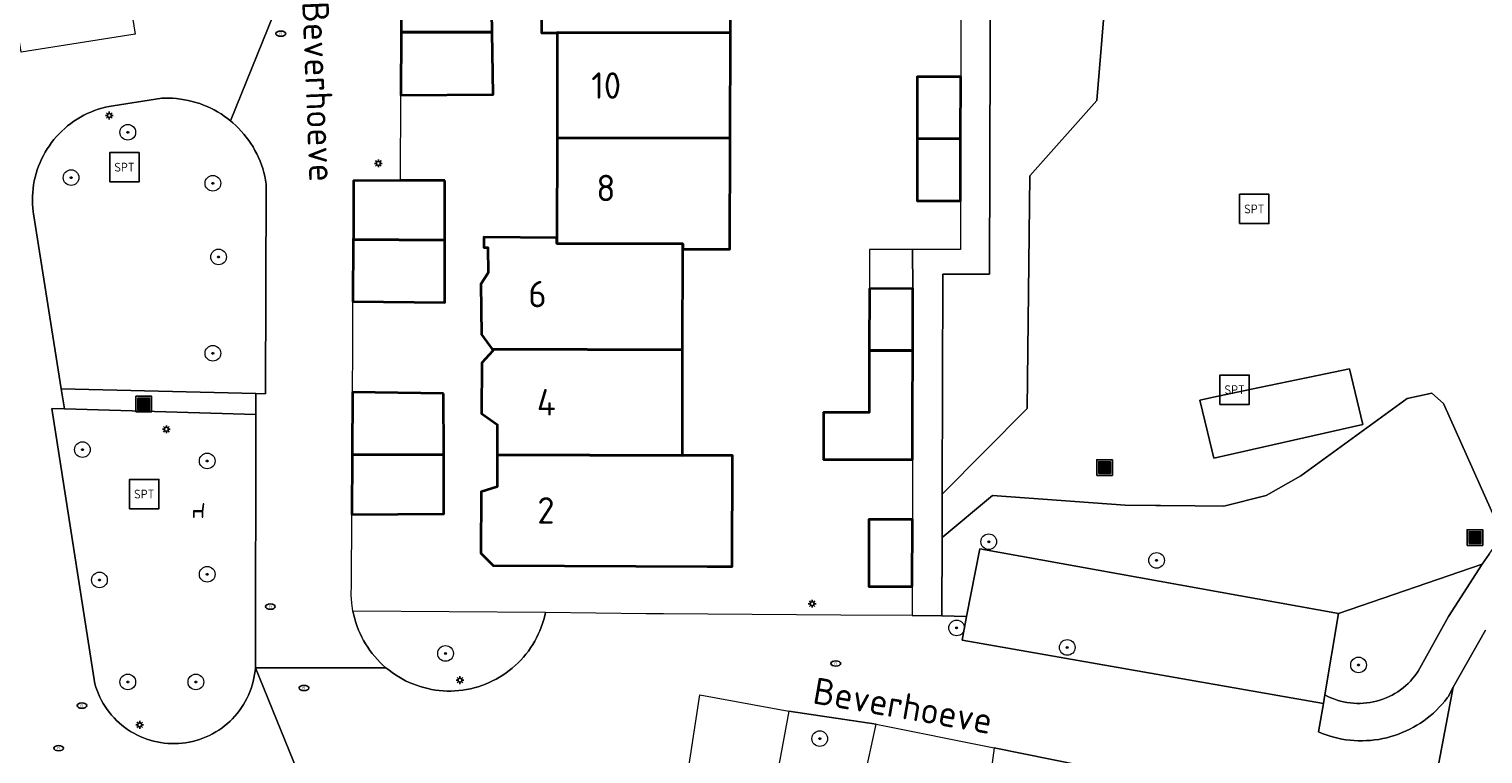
# Model space of a CAD drawing. Header units: metres. Extents: x 152610 to 160096, y 456114 to 462495.
# Tile 478 of 656: x 157959 to 158033, y 460331 to 460368. Entities that reach past the tile are written whole.
import ezdxf
from ezdxf.enums import TextEntityAlignment as Align

# ---------------------------------------------------------------- set-up
doc = ezdxf.new("R2010")
doc.units = ezdxf.units.M
doc.header["$LTSCALE"] = 0.5
doc.layers.get('0').update_dxf_attribs({"linetype": 'CONTINUOUS'})
for name, color, linetype, lineweight in [('B-PV-GR-BEPLANTING_CULTUUR_BODEMBEDEKKER-GV', 251, 'CONTINUOUS', 18), ('B-PV-GR-BEPLANTING_CULTUUR_BOSPLANTSOEN-GV', 251, 'CONTINUOUS', 18), ('B-PV-GR-BEPLANTING_CULTUUR_HEESTERS-GV', 251, 'CONTINUOUS', 18), ('B-PV-GR-BEPLANTING_CULTUUR_VASTE PLANTENVAK-GV', 251, 'CONTINUOUS', 18), ('B-PV-GR-BOOM-S', 251, 'CONTINUOUS', 25), ('B-PV-IE-MEUBILAIR-S', 251, 'CONTINUOUS', 25), ('B-PV-IE-MEUBILAIR_WEGMEUBILAIR-S', 251, 'CONTINUOUS', 25), ('B-PV-IE-MEUBILAIR_WEGMEUBILAIR_AFVALBAK-S', 251, 'CONTINUOUS', 25), ('B-PV-OG-BEBOUWING-GV', 6, 'CONTINUOUS', 35), ('B-PV-OG-BEBOUWING-T18', 1, 'CONTINUOUS', 18), ('B-PV-OG-BEBOUWING_OVERBOUWING-GV', 251, 'CONTINUOUS', 18), ('B-PV-OG-TERREIN_BEGROEID-GV', 251, 'CONTINUOUS', 18), ('B-PV-OG-TOPOGRAFIE-T18', 1, 'CONTINUOUS', 18), ('B-PV-VH-OPENVERHARDING_BETONSTRAATSTEEN-GV', 251, 'CONTINUOUS', 18), ('B-PV-VH-OPENVERHARDING_TEGEL-GV', 251, 'CONTINUOUS', 18)]:
    doc.layers.add(name, color=color, linetype=linetype, lineweight=lineweight)
doc.styles.add('NLCS-ISO', font='NLCS-ISO.ttf')
doc.styles.add('NLCS-ISO-M750-T18', font='NLCS-ISO.ttf', dxfattribs={"height": 1.35})

# ---------------------------------------------------------------- blocks, each defined once
blk = doc.blocks.new('SIE-WEG_AFVALBAK-SO')
h = blk.add_hatch(color=256)
h.dxf.hatch_style = 1
h.paths.add_polyline_path([(-1.5, -1.5), (1.5, -1.5), (1.5, 1.5), (-1.5, 1.5)])
for points in [[(-2, -2), (2, -2), (2, 2), (-2, 2)], [(-1.5, -1.5), (1.5, -1.5), (1.5, 1.5), (-1.5, 1.5)]]:
    blk.add_lwpolyline(points, close=True)
blk = doc.blocks.new('SIE-MEUBILAIR_PAAL_LICHTMAST-SO')
for points in [[(-0.62, 0), (-1, 0)], [(-0.71, 0.71), (-0.44, 0.44)], [(0, 1), (0, 0.62)], [(0.44, 0.44), (0.71, 0.71)], [(1, 0), (0.62, 0)], [(-0.71, -0.71), (-0.44, -0.44)], [(0, -0.62), (0, -1)], [(0.44, -0.44), (0.71, -0.71)]]:
    blk.add_lwpolyline(points)
blk.add_circle((0, 0), 0.5)
blk = doc.blocks.new('SIE-MEUBILAIR_PUT_RIOOLPUT-SO')
blk.add_ellipse((0, 0), major_axis=(1.25, 0), ratio=0.54)
at = {"style": 'NLCS-ISO'}
blk.add_text('ri', height=0.75, dxfattribs=at).set_placement((-0.04, 0.07), align=Align.MIDDLE_CENTER)
blk = doc.blocks.new('SIE-WEG_SPEELTOESTEL-SO')
at = {"flags": 128}
blk.add_lwpolyline([(-3.75, -3.75), (3.75, -3.75), (3.75, 3.75), (-3.75, 3.75)], close=True, dxfattribs=at)
at = {"style": 'NLCS-ISO'}
blk.add_text('SPT', height=2.25, dxfattribs=at).set_placement((0, 0), align=Align.MIDDLE_CENTER)
blk = doc.blocks.new('SIE-WEG_ZITBANK-SO')
at = {"color": 0, "linetype": 'ByBlock', "lineweight": 18}
blk.add_lwpolyline([(-0.91, -1.63), (-0.91, -0.2), (1.09, -0.2), (1.09, -1.63), (1.29, -1.63), (1.29, -0.21), (1.54, 1.78), (1.33, 1.78), (1.11, 0), (-1.11, 0), (-1.11, -1.63)], close=True, dxfattribs=at)
blk = doc.blocks.new('SGR-BOOM_GBKN-SO')
at = {"linetype": 'ByBlock', "lineweight": 18}
h = blk.add_hatch(color=0, dxfattribs=at)
h.dxf.hatch_style = 1
edge = h.paths.add_edge_path()
edge.add_arc((0, 0), 0.25, 0, 360)
at = {"color": 0, "linetype": 'ByBlock', "lineweight": 18}
for radius in [2, 0.25]:
    blk.add_circle((0, 0), radius, dxfattribs=at)
at = {"color": 0, "linetype": 'ByBlock', "lineweight": 18, "style": 'NLCS-ISO'}
blk.add_attdef('SOORT', (2.5, 0), '', height=1.5, dxfattribs=at)

msp = doc.modelspace()

# ---------------------------------------------------------------- linework, layer by layer
at = {"layer": 'B-PV-GR-BEPLANTING_CULTUUR_BODEMBEDEKKER-GV', "flags": 128}
for points in [[(157984.908, 460338.16), (157975.076, 460338.231), (157975.117, 460338.035), (157975.166, 460337.841), (157975.223, 460337.649), (157975.287, 460337.46), (157975.359, 460337.273), (157975.438, 460337.089), (157975.525, 460336.909), (157975.619, 460336.732), (157975.719, 460336.559), (157975.827, 460336.39), (157975.941, 460336.226), (157976.062, 460336.066), (157976.189, 460335.911), (157976.322, 460335.762), (157976.461, 460335.618), (157976.605, 460335.479), (157976.755, 460335.347), (157976.763, 460335.34), (157976.918, 460335.214), (157977.079, 460335.094), (157977.244, 460334.98), (157977.413, 460334.874), (157977.586, 460334.774), (157977.764, 460334.681), (157977.945, 460334.595), (157978.129, 460334.517), (157978.316, 460334.446), (157978.506, 460334.382), (157978.698, 460334.326), (157978.892, 460334.278), (157979.089, 460334.238), (157979.286, 460334.205), (157979.485, 460334.181), (157979.684, 460334.164), (157979.884, 460334.155), (157980.084, 460334.155), (157980.284, 460334.162), (157980.484, 460334.178), (157980.683, 460334.201), (157980.881, 460334.232), (157981.077, 460334.271), (157981.272, 460334.318), (157981.464, 460334.373), (157981.654, 460334.435), (157981.842, 460334.505), (157982.027, 460334.583), (157982.208, 460334.667), (157982.386, 460334.759), (157982.56, 460334.858), (157982.73, 460334.964), (157982.896, 460335.076), (157983.057, 460335.195), (157983.213, 460335.32), (157983.364, 460335.452), (157983.509, 460335.589), (157983.65, 460335.732), (157983.784, 460335.881), (157983.912, 460336.034), (157984.034, 460336.193), (157984.149, 460336.357), (157984.258, 460336.525), (157984.36, 460336.697), (157984.455, 460336.873), (157984.543, 460337.053), (157984.624, 460337.236), (157984.697, 460337.422), (157984.763, 460337.612), (157984.821, 460337.803), (157984.872, 460337.997)], [(158012.294, 460330.353), (158007.834, 460331.252), (158007.45, 460328.42), (158009.62, 460328.03), (158011.8, 460327.63)]]:
    msp.add_lwpolyline(points, close=True, dxfattribs=at)
at = {"layer": 'B-PV-GR-BEPLANTING_CULTUUR_BOSPLANTSOEN-GV', "flags": 128}
for points in [[(158005.174, 460344.216), (158009.509, 460348.595), (158009.641, 460360.495), (158013.075, 460364.343), (158013.831, 460373.621), (158013.938, 460374.261), (158014.824, 460379.57), (158015.247, 460382.108), (158007.68, 460384.37), (158007.59, 460355.46), (158005.2, 460355.46)], [(158030.772, 460348.852), (158030.188, 460349.374), (158028.925, 460349.114), (158023.484, 460345.163), (158021.721, 460344.154), (158019.55, 460343.599), (158018.1, 460343.613), (158016.326, 460343.63), (158016.08, 460343.633), (158014.513, 460343.648), (158007.736, 460344.147), (158005.169, 460342.004), (158005.16, 460338), (158006.42, 460337.97), (158007.09, 460341.43), (158025.42, 460338.11), (158032.75, 460340.643), (158033.105, 460341.155), (158033.466, 460341.664), (158033.642, 460341.868), (158033.816, 460342.073)]]:
    msp.add_lwpolyline(points, close=True, dxfattribs=at)
at = {"layer": 'B-PV-GR-BEPLANTING_CULTUUR_HEESTERS-GV', "flags": 128}
msp.add_lwpolyline([(158031.034, 460337.958), (158032.75, 460340.643), (158025.42, 460338.11), (158024.721, 460333.958), (158024.872, 460333.88), (158025.027, 460333.81), (158025.185, 460333.747), (158025.346, 460333.691), (158025.509, 460333.643), (158025.674, 460333.603), (158025.841, 460333.57), (158026.009, 460333.546), (158026.178, 460333.529), (158026.348, 460333.52), (158026.518, 460333.52), (158026.688, 460333.527), (158026.858, 460333.542), (158027.026, 460333.565), (158027.193, 460333.597), (158027.359, 460333.636), (158027.522, 460333.682), (158027.683, 460333.737), (158027.842, 460333.799), (158027.997, 460333.868), (158028.149, 460333.944), (158028.297, 460334.028), (158028.441, 460334.118), (158028.581, 460334.215), (158028.716, 460334.319), (158028.846, 460334.429), (158028.97, 460334.544), (158029.089, 460334.666), (158029.202, 460334.793), (158029.31, 460334.925), (158029.41, 460335.062), (158029.485, 460335.173)], close=True, dxfattribs=at)
at = {"layer": 'B-PV-GR-BEPLANTING_CULTUUR_VASTE PLANTENVAK-GV', "flags": 128}
msp.add_lwpolyline([(158001.797, 460332.453), (157997.338, 460333.132), (157996.829, 460330.361), (157999, 460329.97), (158000, 460329.786), (158001.17, 460329.57)], close=True, dxfattribs=at)
at = {"layer": 'B-PV-OG-BEBOUWING-GV', "flags": 128}
for points in [[(157994.38, 460373.209), (157985.525, 460373.225), (157985.525, 460373.161), (157984.688, 460373.159), (157983.989, 460372.538), (157983.993, 460369.998), (157984.695, 460369.379), (157984.699, 460367.799), (157985.513, 460367.802), (157985.513, 460367.826), (157994.36, 460367.81)], [(157982.13, 460371.004), (157977.537, 460371.026), (157977.53, 460367.84), (157982.181, 460367.832)], [(157982.181, 460367.832), (157977.53, 460367.84), (157977.521, 460364.612), (157982.232, 460364.642)], [(157994.36, 460367.81), (157985.513, 460367.826), (157985.513, 460367.802), (157985.501, 460362.426), (157994.341, 460362.41)], [(158006.115, 460362.389), (158006.12, 460365.55), (158003.9, 460365.55), (158003.895, 460362.393)], [(157994.341, 460362.41), (157985.501, 460362.426), (157985.489, 460357.329), (157985.489, 460357.03), (157991.919, 460357.01), (157991.918, 460356.75), (157994.32, 460356.739)], [(158006.115, 460362.389), (158003.895, 460362.393), (158003.89, 460359.22), (158006.11, 460359.22)], [(157979.767, 460360.248), (157977.51, 460360.26), (157975.11, 460360.24), (157975.095, 460357.374), (157975.094, 460357.233), (157979.767, 460357.208)], [(157979.767, 460357.208), (157975.094, 460357.233), (157975.077, 460354.061), (157979.767, 460354.023)], [(157985.489, 460357.329), (157981.759, 460357.348), (157981.763, 460356.828), (157981.973, 460356.829), (157981.984, 460355.539), (157981.606, 460354.956), (157981.635, 460352.376), (157982.194, 460351.627), (157991.915, 460351.596), (157991.918, 460356.75), (157991.919, 460357.01), (157985.489, 460357.03)], [(158003.67, 460351.559), (158003.68, 460354.74), (158001.46, 460354.72), (158001.45, 460351.566)], [(157991.915, 460351.596), (157982.194, 460351.627), (157982.214, 460351.601), (157982.215, 460351.541), (157981.651, 460350.936), (157981.641, 460348.344), (157982.449, 460347.781), (157982.443, 460346.226), (157991.912, 460346.196)], [(158003.67, 460351.559), (158001.45, 460351.566), (158001.44, 460348.39), (157999.117, 460348.39), (157999.117, 460345.995), (158003.656, 460345.995), (158003.66, 460345.995), (158003.66, 460348.39)], [(157979.702, 460349.36), (157975.052, 460349.431), (157975.035, 460346.25), (157979.709, 460346.235)], [(157979.709, 460346.235), (157975.035, 460346.25), (157975.019, 460343.179), (157979.716, 460343.21)], [(157991.912, 460346.196), (157982.443, 460346.226), (157982.436, 460344.601), (157981.625, 460344.344), (157981.613, 460341.204), (157982.24, 460340.571), (157993.16, 460340.528), (157994.438, 460340.523), (157994.46, 460346.188)], [(158003.64, 460339.49), (158003.65, 460342.92), (158001.43, 460342.92), (158001.42, 460339.49)]]:
    msp.add_lwpolyline(points, close=True, dxfattribs=at)
at = {"layer": 'B-PV-OG-BEBOUWING_OVERBOUWING-GV', "flags": 128}
msp.add_lwpolyline([(158003.653, 460356.732), (158001.466, 460356.733), (158001.46, 460354.72), (158003.68, 460354.74)], close=True, dxfattribs=at)
at = {"layer": 'B-PV-OG-TERREIN_BEGROEID-GV', "flags": 128}
msp.add_lwpolyline([(158013.831, 460373.621), (158013.075, 460364.343), (158009.641, 460360.495), (158009.509, 460348.595), (158005.174, 460344.216), (158005.169, 460342.004), (158007.736, 460344.147), (158014.513, 460343.648), (158016.08, 460343.633), (158016.326, 460343.63), (158018.1, 460343.613), (158019.55, 460343.599), (158021.721, 460344.154), (158023.484, 460345.163), (158028.925, 460349.114), (158030.188, 460349.374), (158030.772, 460348.852), (158033.816, 460342.073)], dxfattribs=at)
for points in [[(157965.862, 460364.455), (157965.66, 460364.462), (157965.458, 460364.462), (157965.31, 460364.456), (157962.821, 460364.076), (157962.627, 460364.041), (157962.434, 460363.999), (157962.243, 460363.949), (157962.054, 460363.891), (157961.868, 460363.826), (157961.684, 460363.753), (157961.504, 460363.672), (157961.327, 460363.585), (157961.154, 460363.49), (157960.984, 460363.388), (157960.819, 460363.28), (157960.659, 460363.165), (157960.503, 460363.043), (157960.353, 460362.916), (157960.207, 460362.782), (157960.067, 460362.643), (157959.933, 460362.498), (157959.805, 460362.348), (157959.683, 460362.192), (157959.568, 460362.032), (157959.459, 460361.868), (157959.357, 460361.699), (157959.261, 460361.526), (157959.173, 460361.349), (157959.092, 460361.169), (157959.019, 460360.986), (157958.953, 460360.8), (157958.894, 460360.611), (157958.843, 460360.42), (157958.8, 460360.228), (157958.765, 460360.033), (157958.738, 460359.838), (157958.718, 460359.641), (157958.707, 460359.444), (157958.704, 460359.247), (157958.708, 460359.049), (157958.721, 460358.852), (157958.741, 460358.656), (157958.756, 460358.549), (157960.171, 460349.61), (157970.11, 460349.363), (157970.6, 460349.35), (157970.642, 460360.07), (157970.609, 460360.27), (157970.569, 460360.468), (157970.52, 460360.665), (157970.464, 460360.859), (157970.4, 460361.052), (157970.329, 460361.241), (157970.25, 460361.428), (157970.164, 460361.611), (157970.071, 460361.791), (157969.97, 460361.967), (157969.863, 460362.139), (157969.749, 460362.306), (157969.629, 460362.469), (157969.502, 460362.627), (157969.369, 460362.78), (157969.23, 460362.927), (157969.086, 460363.069), (157968.936, 460363.205), (157968.827, 460363.297), (157968.668, 460363.422), (157968.505, 460363.541), (157968.337, 460363.654), (157968.164, 460363.76), (157967.988, 460363.859), (157967.808, 460363.951), (157967.624, 460364.035), (157967.437, 460364.112), (157967.247, 460364.182), (157967.055, 460364.245), (157966.86, 460364.299), (157966.663, 460364.346), (157966.465, 460364.385), (157966.265, 460364.416), (157966.064, 460364.44)], [(158026.663, 460347.785), (158019.044, 460346.053), (158018.722, 460347.41), (158018.338, 460349.028), (158019.025, 460349.172), (158020.886, 460349.56), (158024.339, 460350.28), (158025.972, 460350.621)], [(157970.11, 460349.363), (157960.171, 460349.61), (157960.334, 460348.58), (157970.108, 460348.29)], [(157960.334, 460348.58), (157959.69, 460348.6), (157961.893, 460334.521), (157961.946, 460334.346), (157962.007, 460334.174), (157962.075, 460334.004), (157962.151, 460333.837), (157962.234, 460333.674), (157962.323, 460333.515), (157962.42, 460333.36), (157962.524, 460333.209), (157962.634, 460333.063), (157962.75, 460332.921), (157962.872, 460332.785), (157963, 460332.655), (157963.134, 460332.53), (157963.273, 460332.411), (157963.417, 460332.298), (157963.566, 460332.192), (157963.719, 460332.093), (157963.877, 460332), (157964.038, 460331.914), (157964.204, 460331.835), (157964.372, 460331.764), (157964.543, 460331.7), (157964.717, 460331.643), (157964.894, 460331.594), (157965.072, 460331.553), (157965.252, 460331.52), (157965.433, 460331.495), (157965.615, 460331.477), (157965.798, 460331.468), (157965.981, 460331.467), (157966.163, 460331.473), (157966.346, 460331.488), (157966.527, 460331.51), (157966.708, 460331.541), (157966.886, 460331.579), (157967.063, 460331.626), (157967.238, 460331.679), (157967.411, 460331.741), (157967.58, 460331.81), (157967.746, 460331.886), (157967.909, 460331.969), (157968.068, 460332.06), (157968.223, 460332.157), (157968.373, 460332.261), (157968.519, 460332.371), (157968.66, 460332.488), (157968.796, 460332.611), (157968.926, 460332.74), (157969.05, 460332.874), (157969.168, 460333.013), (157969.28, 460333.158), (157969.386, 460333.307), (157969.485, 460333.461), (157969.578, 460333.619), (157969.663, 460333.78), (157969.741, 460333.946), (157969.812, 460334.115), (157969.875, 460334.286), (157969.931, 460334.46), (157969.979, 460334.637), (157970.019, 460334.815), (157970.052, 460334.995), (157970.077, 460335.176), (157970.092, 460335.34), (157970.108, 460348.29)]]:
    msp.add_lwpolyline(points, close=True, dxfattribs=at)
at = {"layer": 'B-PV-VH-OPENVERHARDING_BETONSTRAATSTEEN-GV', "flags": 128}
for points in [[(157963.3, 460371.81), (157963.95, 460367.74), (157958.13, 460366.81), (157957.48, 460370.88)], [(157971.541, 460370.053), (157968.827, 460363.297), (157968.936, 460363.205), (157969.086, 460363.069), (157969.23, 460362.927), (157969.369, 460362.78), (157969.502, 460362.627), (157969.629, 460362.469), (157969.749, 460362.306), (157969.863, 460362.139), (157969.97, 460361.967), (157970.071, 460361.791), (157970.164, 460361.611), (157970.25, 460361.428), (157970.329, 460361.241), (157970.4, 460361.052), (157970.464, 460360.859), (157970.52, 460360.665), (157970.569, 460360.468), (157970.609, 460360.27), (157970.642, 460360.07), (157970.6, 460349.35), (157970.11, 460349.363), (157970.108, 460348.29), (157970.092, 460335.34), (157976.763, 460335.34), (157976.755, 460335.347), (157976.605, 460335.479), (157976.461, 460335.618), (157976.322, 460335.762), (157976.189, 460335.911), (157976.062, 460336.066), (157975.941, 460336.226), (157975.827, 460336.39), (157975.719, 460336.559), (157975.619, 460336.732), (157975.525, 460336.909), (157975.438, 460337.089), (157975.359, 460337.273), (157975.287, 460337.46), (157975.223, 460337.649), (157975.166, 460337.841), (157975.117, 460338.035), (157975.076, 460338.231), (157975.015, 460338.654), (157974.989, 460339.08), (157975, 460339.59), (157975.019, 460343.179), (157975.035, 460346.25), (157975.052, 460349.431), (157975.064, 460351.65), (157975.077, 460354.061), (157975.094, 460357.233), (157975.095, 460357.374), (157975.11, 460360.24), (157977.51, 460360.26), (157977.521, 460364.612), (157977.53, 460367.84), (157977.537, 460371.026)], [(157973.758, 460326.329), (157970.092, 460335.34), (157970.077, 460335.176), (157970.052, 460334.995), (157970.019, 460334.815), (157969.979, 460334.637), (157969.931, 460334.46), (157969.875, 460334.286), (157969.812, 460334.115), (157969.741, 460333.946), (157969.663, 460333.78), (157969.578, 460333.619), (157969.485, 460333.461), (157969.386, 460333.307), (157969.28, 460333.158), (157969.168, 460333.013), (157969.05, 460332.874), (157968.926, 460332.74), (157968.796, 460332.611), (157968.66, 460332.488), (157968.519, 460332.371), (157968.373, 460332.261), (157968.223, 460332.157), (157968.068, 460332.06), (157967.909, 460331.969), (157967.746, 460331.886), (157967.58, 460331.81), (157967.411, 460331.741), (157967.238, 460331.679), (157967.063, 460331.626), (157966.886, 460331.579), (157966.708, 460331.541), (157966.527, 460331.51), (157966.346, 460331.488), (157966.163, 460331.473), (157965.981, 460331.467), (157965.798, 460331.468), (157965.615, 460331.477), (157965.433, 460331.495), (157965.252, 460331.52), (157965.072, 460331.553), (157964.894, 460331.594), (157964.717, 460331.643), (157964.543, 460331.7), (157964.372, 460331.764), (157964.204, 460331.835), (157964.038, 460331.914), (157963.877, 460332), (157963.719, 460332.093), (157963.566, 460332.192), (157963.417, 460332.298), (157963.273, 460332.411), (157963.134, 460332.53), (157963, 460332.655), (157962.872, 460332.785), (157962.75, 460332.921), (157962.634, 460333.063), (157962.524, 460333.209), (157962.42, 460333.36), (157962.323, 460333.515), (157962.234, 460333.674), (157962.151, 460333.837), (157962.075, 460334.004), (157962.007, 460334.174), (157961.946, 460334.346), (157961.893, 460334.521), (157959.69, 460348.6), (157960.334, 460348.58), (157960.171, 460349.61), (157958.756, 460358.549), (157958.741, 460358.656), (157958.721, 460358.852), (157958.708, 460359.049), (157958.704, 460359.247), (157958.707, 460359.444), (157958.718, 460359.641), (157958.738, 460359.838), (157958.765, 460360.033), (157958.8, 460360.228), (157958.843, 460360.42), (157958.894, 460360.611), (157958.953, 460360.8), (157959.019, 460360.986), (157959.092, 460361.169), (157959.173, 460361.349), (157959.261, 460361.526), (157959.357, 460361.699), (157959.459, 460361.868), (157959.568, 460362.032), (157959.683, 460362.192), (157959.805, 460362.348), (157959.933, 460362.498), (157960.067, 460362.643), (157960.207, 460362.782), (157960.353, 460362.916), (157960.503, 460363.043), (157960.659, 460363.165), (157960.819, 460363.28), (157960.984, 460363.388), (157961.154, 460363.49), (157961.327, 460363.585), (157961.504, 460363.672), (157961.684, 460363.753), (157961.868, 460363.826), (157962.054, 460363.891), (157962.243, 460363.949), (157962.434, 460363.999), (157962.627, 460364.041), (157962.821, 460364.076), (157965.31, 460364.456), (157965.458, 460364.462), (157965.66, 460364.462), (157965.862, 460364.455), (157966.064, 460364.44), (157966.265, 460364.416), (157966.465, 460364.385), (157966.663, 460364.346), (157966.86, 460364.299), (157967.055, 460364.245), (157967.247, 460364.182), (157967.437, 460364.112), (157967.624, 460364.035), (157967.808, 460363.951), (157967.988, 460363.859), (157968.164, 460363.76), (157968.337, 460363.654), (157968.505, 460363.541), (157968.668, 460363.422), (157968.827, 460363.297), (157971.541, 460370.053)], [(158028.81, 460321.29), (158031.27, 460334.35), (158031.011, 460333.862), (158030.967, 460333.803), (158030.838, 460333.638), (158030.703, 460333.478), (158030.562, 460333.323), (158030.415, 460333.174), (158030.262, 460333.03), (158030.104, 460332.893), (158029.94, 460332.761), (158029.772, 460332.636), (158029.6, 460332.517), (158029.422, 460332.405), (158029.241, 460332.3), (158029.056, 460332.202), (158028.867, 460332.111), (158028.675, 460332.028), (158028.48, 460331.951), (158028.282, 460331.882), (158028.082, 460331.821), (158027.879, 460331.768), (158027.674, 460331.722), (158027.468, 460331.684), (158027.261, 460331.654), (158027.052, 460331.632), (158026.843, 460331.618), (158026.634, 460331.612), (158026.424, 460331.614), (158026.215, 460331.624), (158026.006, 460331.641), (158025.798, 460331.667), (158025.591, 460331.701), (158025.386, 460331.742), (158025.182, 460331.792), (158024.981, 460331.849), (158024.782, 460331.914), (158024.585, 460331.986), (158024.391, 460332.066), (158024.645, 460333.521), (158006.185, 460336.752), (158006.42, 460337.97), (158005.16, 460338), (158003.632, 460338.009), (158000, 460338.037), (157990.94, 460338.1), (157990.05, 460338.1), (157984.908, 460338.16), (157984.872, 460337.997), (157984.821, 460337.803), (157984.763, 460337.612), (157984.697, 460337.422), (157984.624, 460337.236), (157984.543, 460337.053), (157984.455, 460336.873), (157984.36, 460336.697), (157984.258, 460336.525), (157984.149, 460336.357), (157984.034, 460336.193), (157983.912, 460336.034), (157983.784, 460335.881), (157983.65, 460335.732), (157983.509, 460335.589), (157983.364, 460335.452), (157983.213, 460335.32), (157983.057, 460335.195), (157982.896, 460335.076), (157982.73, 460334.964), (157982.56, 460334.858), (157982.386, 460334.759), (157982.208, 460334.667), (157982.027, 460334.583), (157981.842, 460334.505), (157981.654, 460334.435), (157981.464, 460334.373), (157981.272, 460334.318), (157981.077, 460334.271), (157980.881, 460334.232), (157980.683, 460334.201), (157980.484, 460334.178), (157980.284, 460334.162), (157980.084, 460334.155), (157979.884, 460334.155), (157979.684, 460334.164), (157979.485, 460334.181), (157979.286, 460334.205), (157979.089, 460334.238), (157978.892, 460334.278), (157978.698, 460334.326), (157978.506, 460334.382), (157978.316, 460334.446), (157978.129, 460334.517), (157977.945, 460334.595), (157977.764, 460334.681), (157977.586, 460334.774), (157977.413, 460334.874), (157977.244, 460334.98), (157977.079, 460335.094), (157976.918, 460335.214), (157976.763, 460335.34), (157970.092, 460335.34), (157973.758, 460326.329)], [(158032.93, 460337.27), (158031.27, 460334.35), (158028.81, 460321.29)], [(157991.62, 460326.28), (157992.8, 460333.96), (157997.338, 460333.132), (158001.797, 460332.453), (158007.834, 460331.252), (158012.294, 460330.353)]]:
    msp.add_lwpolyline(points, dxfattribs=at)
msp.add_lwpolyline([(158025.42, 460338.11), (158007.09, 460341.43), (158006.42, 460337.97), (158006.185, 460336.752), (158024.645, 460333.521), (158024.721, 460333.958)], close=True, dxfattribs=at)
at = {"layer": 'B-PV-VH-OPENVERHARDING_TEGEL-GV', "flags": 128}
for points in [[(158006.12, 460369.42), (158006.12, 460365.55), (158006.115, 460362.389), (158006.11, 460359.22), (158006.11, 460356.731), (158003.653, 460356.732), (158003.68, 460354.74), (158003.67, 460351.559), (158003.66, 460348.39), (158003.66, 460345.995), (158003.656, 460345.995), (158003.65, 460342.92), (158003.64, 460339.49), (158003.632, 460338.009), (158005.16, 460338), (158005.169, 460342.004), (158005.174, 460344.216), (158005.2, 460355.46), (158007.59, 460355.46), (158007.68, 460384.37)], [(158033.105, 460341.155), (158032.75, 460340.643), (158031.034, 460337.958), (158029.485, 460335.173), (158029.41, 460335.062), (158029.31, 460334.925), (158029.202, 460334.793), (158029.089, 460334.666), (158028.97, 460334.544), (158028.846, 460334.429), (158028.716, 460334.319), (158028.581, 460334.215), (158028.441, 460334.118), (158028.297, 460334.028), (158028.149, 460333.944), (158027.997, 460333.868), (158027.842, 460333.799), (158027.683, 460333.737), (158027.522, 460333.682), (158027.359, 460333.636), (158027.193, 460333.597), (158027.026, 460333.565), (158026.858, 460333.542), (158026.688, 460333.527), (158026.518, 460333.52), (158026.348, 460333.52), (158026.178, 460333.529), (158026.009, 460333.546), (158025.841, 460333.57), (158025.674, 460333.603), (158025.509, 460333.643), (158025.346, 460333.691), (158025.185, 460333.747), (158025.027, 460333.81), (158024.872, 460333.88), (158024.721, 460333.958), (158024.645, 460333.521), (158024.391, 460332.066), (158024.585, 460331.986), (158024.782, 460331.914), (158024.981, 460331.849), (158025.182, 460331.792), (158025.386, 460331.742), (158025.591, 460331.701), (158025.798, 460331.667), (158026.006, 460331.641), (158026.215, 460331.624), (158026.424, 460331.614), (158026.634, 460331.612), (158026.843, 460331.618), (158027.052, 460331.632), (158027.261, 460331.654), (158027.468, 460331.684), (158027.674, 460331.722), (158027.879, 460331.768), (158028.082, 460331.821), (158028.282, 460331.882), (158028.48, 460331.951), (158028.675, 460332.028), (158028.867, 460332.111), (158029.056, 460332.202), (158029.241, 460332.3), (158029.422, 460332.405), (158029.6, 460332.517), (158029.772, 460332.636), (158029.94, 460332.761), (158030.104, 460332.893), (158030.262, 460333.03), (158030.415, 460333.174), (158030.562, 460333.323), (158030.703, 460333.478), (158030.838, 460333.638), (158030.967, 460333.803), (158031.011, 460333.862), (158031.27, 460334.35), (158032.93, 460337.27)]]:
    msp.add_lwpolyline(points, dxfattribs=at)
msp.add_lwpolyline([(158026.663, 460347.785), (158025.972, 460350.621), (158024.339, 460350.28), (158020.886, 460349.56), (158019.025, 460349.172), (158018.338, 460349.028), (158018.722, 460347.41), (158019.044, 460346.053)], close=True, dxfattribs=at)

# ---------------------------------------------------------------- block references
at = {"layer": 'B-PV-GR-BOOM-S', "xscale": 0.2, "yscale": 0.2, "zscale": 0.2}
for p in [(157963.575, 460362.716), (157960.678, 460360.398), (157967.92, 460360.109), (157968.21, 460356.343), (157967.92, 460351.418), (157961.257, 460346.493), (157967.631, 460345.914), (158007.55, 460341.788), (158016.123, 460340.835), (157962.127, 460339.83), (157967.631, 460340.12), (158005.91, 460337.38), (157979.804, 460336.074), (158011.56, 460336.38), (158026.437, 460335.485), (157963.575, 460334.616), (157967.051, 460334.616), (157998.917, 460331.719)]:
    msp.add_blockref('SGR-BOOM_GBKN-SO', p, dxfattribs=at)
at = {"layer": 'B-PV-IE-MEUBILAIR-S', "xscale": 0.2, "yscale": 0.2, "zscale": 0.2}
for name, p in [('SIE-MEUBILAIR_PUT_RIOOLPUT-SO', (157971.39, 460367.76)), ('SIE-MEUBILAIR_PAAL_LICHTMAST-SO', (157962.63, 460363.577)), ('SIE-MEUBILAIR_PAAL_LICHTMAST-SO', (157976.373, 460361.126)), ('SIE-MEUBILAIR_PAAL_LICHTMAST-SO', (157965.543, 460347.536)), ('SIE-MEUBILAIR_PUT_RIOOLPUT-SO', (157970.86, 460338.47)), ('SIE-MEUBILAIR_PAAL_LICHTMAST-SO', (157998.531, 460338.617)), ('SIE-MEUBILAIR_PUT_RIOOLPUT-SO', (157999.738, 460335.563)), ('SIE-MEUBILAIR_PAAL_LICHTMAST-SO', (157980.542, 460334.71)), ('SIE-MEUBILAIR_PUT_RIOOLPUT-SO', (157972.57, 460334.31)), ('SIE-MEUBILAIR_PUT_RIOOLPUT-SO', (157961.23, 460333.41)), ('SIE-MEUBILAIR_PAAL_LICHTMAST-SO', (157964.185, 460332.427)), ('SIE-MEUBILAIR_PUT_RIOOLPUT-SO', (157960.04, 460331.23))]:
    msp.add_blockref(name, p, dxfattribs=at)
at = {"layer": 'B-PV-IE-MEUBILAIR_WEGMEUBILAIR-S', "xscale": 0.2, "yscale": 0.2, "zscale": 0.2}
for name, p in [('SIE-WEG_SPEELTOESTEL-SO', (157963.401, 460360.933)), ('SIE-WEG_SPEELTOESTEL-SO', (158021.113, 460358.797)), ('SIE-WEG_SPEELTOESTEL-SO', (158020.11, 460349.558)), ('SIE-WEG_SPEELTOESTEL-SO', (157964.413, 460344.222)), ('SIE-WEG_ZITBANK-SO', (157967.153, 460343.364))]:
    msp.add_blockref(name, p, dxfattribs=at)
at = {"layer": 'B-PV-IE-MEUBILAIR_WEGMEUBILAIR_AFVALBAK-S', "xscale": 0.2, "yscale": 0.2, "zscale": 0.2}
for p in [(157964.391, 460348.827), (158013.466, 460345.579), (158032.386, 460341.996)]:
    msp.add_blockref('SIE-WEG_AFVALBAK-SO', p, dxfattribs=at)

# ---------------------------------------------------------------- texts
at = {"layer": 'B-PV-OG-BEBOUWING-T18', "style": 'NLCS-ISO-M750-T18'}
for s, rotation, p in [('10', 359.9, (157988.007, 460365.107)), ('8', 359.9, (157987.995, 460359.872)), ('6', 0.6, (157984.498, 460354.447)), ('4', 359.8, (157984.953, 460348.918)), ('2', 359.8, (157984.932, 460343.387))]:
    msp.add_text(s, height=1.35, rotation=rotation, dxfattribs=at).set_placement(p, align=Align.MIDDLE)
at = {"layer": 'B-PV-OG-TOPOGRAFIE-T18', "style": 'NLCS-ISO-M750-T18'}
for rotation, p in [(272.3, (157973.343, 460364.799)), (350.1, (158003.173, 460333.408))]:
    msp.add_text('Beverhoeve', height=1.35, rotation=rotation, dxfattribs=at).set_placement(p, align=Align.MIDDLE)

doc.saveas('drawing.dxf')
